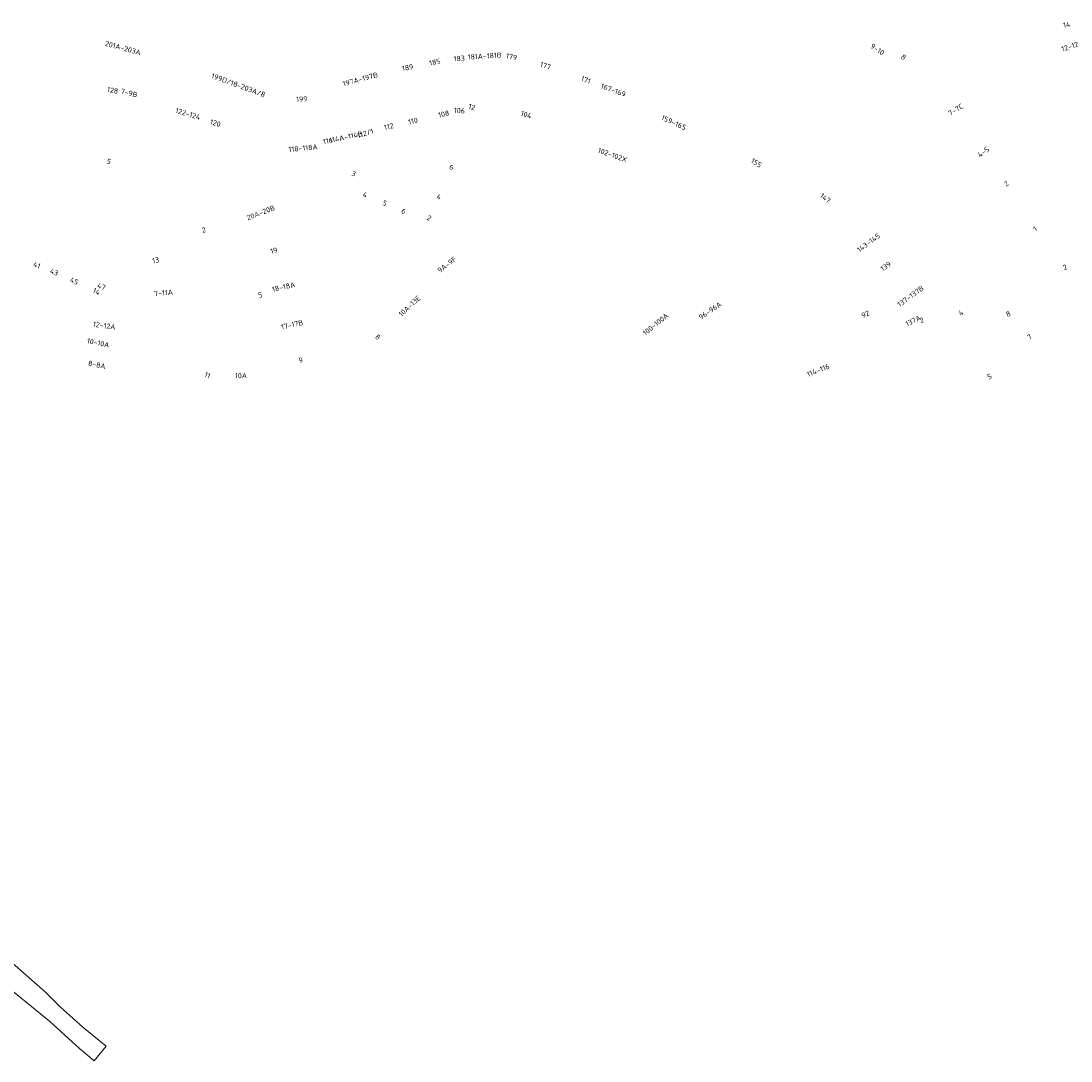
# Model space of a CAD drawing. Extents: x 150256 to 156914, y 461459 to 469481.
# Tile 295 of 656: x 155131 to 155406, y 463030 to 463302. Entities that reach past the tile are written whole.
import ezdxf
from ezdxf.enums import TextEntityAlignment as Align

# ---------------------------------------------------------------- set-up
doc = ezdxf.new("R2010")
doc.units = 0
doc.header["$LTSCALE"] = 0.75
doc.layers.add('B-RO-OG-BEBOUWING-T18', color=1, linetype='CONTINUOUS', lineweight=18)
doc.layers.add('B-RO-OG-WATER_GRACHT-GV', color=251, linetype='CONTINUOUS', lineweight=18)
doc.styles.add('NLCS-ISO-M200-T18', font='NLCS-ISO.ttf', dxfattribs={"height": 360})

msp = doc.modelspace()

# ---------------------------------------------------------------- linework, layer by layer
at = {"layer": 'B-RO-OG-WATER_GRACHT-GV'}
msp.add_lwpolyline([(155122.806, 463052.938), (155138.869, 463039.91), (155146.762, 463032.742), (155150.605, 463029.513), (155153.748, 463033.424), (155147.614, 463038.378), (155142.54, 463042.948), (155141.779, 463043.634), (155137.852, 463047.555), (155127.002, 463057.006)], dxfattribs=at)

# ---------------------------------------------------------------- texts
at = {"layer": 'B-RO-OG-BEBOUWING-T18', "style": 'NLCS-ISO-M200-T18'}
for s, rotation, p in [('14', 9.7, (155405.355, 463300.849)), ('201A-203A', 344.9, (155158.109, 463294.766)), ('9-10', 326, (155355.791, 463294.387)), ('12-12B', 18, (155406.807, 463295.319)), ('183', 4.4, (155246.221, 463292.01)), ('181A-181B', 3.8, (155252.878, 463292.651)), ('179', 348.6, (155259.928, 463292.467)), ('8', 324, (155362.618, 463292.374)), ('189', 11.1, (155232.694, 463289.632)), ('185', 11.7, (155239.834, 463291.066)), ('177', 342.2, (155268.826, 463290.098)), ('199D/18-203A/8', 339.8, (155188.344, 463285.011)), ('197A-197B', 15.3, (155220.292, 463286.568)), ('171', 339.7, (155279.384, 463286.39)), ('128', 349.3, (155155.414, 463283.663)), ('167-169', 339.7, (155286.574, 463283.726)), ('7-9B', 345.4, (155159.734, 463282.975)), ('199', 2.4, (155204.969, 463281.376)), ('122-124', 343.6, (155175.143, 463277.509)), ('106', 355.8, (155246.279, 463278.351)), ('12', 343.1, (155249.519, 463279.308)), ('7-7C', 32.3, (155376.285, 463278.606)), ('120', 343.3, (155182.325, 463275.094)), ('110', 12.9, (155234.087, 463275.634)), ('108', 12.9, (155242.142, 463277.475)), ('104', 343.6, (155263.775, 463277.297)), ('159-165', 335.6, (155302.414, 463275.224)), ('112/1', 16.8, (155221.623, 463272.416)), ('112', 12.9, (155227.752, 463274.187)), ('116', 11.8, (155211.808, 463270.451)), ('114A-114B', 11.8, (155216.539, 463271.439)), ('118-118A', 5.5, (155205.293, 463268.541)), ('102-102X', 340.8, (155286.371, 463266.733)), ('4-5', 36.1, (155383.535, 463267.517)), ('5', 341, (155154.453, 463265.055)), ('155', 327.7, (155324.071, 463264.659)), ('3', 340.9, (155218.58, 463261.843)), ('6', 339.8, (155244.19, 463263.539)), ('2', 36.1, (155389.566, 463259.258)), ('4', 337.9, (155221.552, 463256.338)), ('147', 321.9, (155342.138, 463255.448)), ('5', 336.7, (155226.747, 463254.129)), ('4', 336.2, (155240.911, 463255.807)), ('20A-20B', 21.4, (155194.221, 463251.611)), ('6', 336.7, (155231.648, 463252.021)), ('2', 334.6, (155238.339, 463250.247)), ('2', 17.4, (155179.306, 463247.119)), ('143-145', 36.2, (155353.44, 463243.759)), ('1', 36.1, (155397.087, 463247.392)), ('19', 16.5, (155197.68, 463241.707)), ('41', 339.4, (155135.56, 463237.915)), ('13', 10, (155166.695, 463239.202)), ('9A-9F', 36.9, (155242.994, 463238.016)), ('139', 36.1, (155357.939, 463237.609)), ('2', 24.6, (155404.903, 463237.346)), ('43', 337, (155140.096, 463236.082)), ('45', 335.4, (155145.358, 463233.745)), ('47', 338.5, (155152.479, 463232.316)), ('18-18A', 12.6, (155200.2, 463232.197)), ('137-137B', 35.9, (155364.453, 463229.762)), ('14', 334.2, (155151.177, 463230.997)), ('7-11A', 5.1, (155168.735, 463230.645)), ('5', 13.2, (155194.112, 463230.104)), ('10A-13E', 42.9, (155233.219, 463227.194)), ('96-96A', 34.5, (155311.937, 463225.997)), ('100-100A', 39.4, (155297.657, 463222.434)), ('92', 24.2, (155352.626, 463225.058)), ('137A', 26.8, (155365.12, 463223.325)), ('2', 26.7, (155367.389, 463223.481)), ('4', 26.6, (155377.66, 463225.45)), ('8', 25.9, (155390.06, 463225.13)), ('12-12A', 352.2, (155153.225, 463222.053)), ('17-17B', 12.6, (155202.423, 463222.288)), ('10-10A', 348.1, (155151.633, 463217.54)), ('8', 319.9, (155224.897, 463219.053)), ('7', 30.5, (155395.611, 463219.112)), ('8-8A', 348.1, (155151.29, 463211.824)), ('9', 14, (155204.693, 463213.041)), ('11', 335.3, (155180.252, 463209.082)), ('114-116', 21.5, (155340.254, 463210.371)), ('10A', 359, (155189.046, 463208.957)), ('5', 23.8, (155385.14, 463208.733))]:
    msp.add_text(s, height=1.35, rotation=rotation, dxfattribs=at).set_placement(p, align=Align.MIDDLE)

doc.saveas('drawing.dxf')
